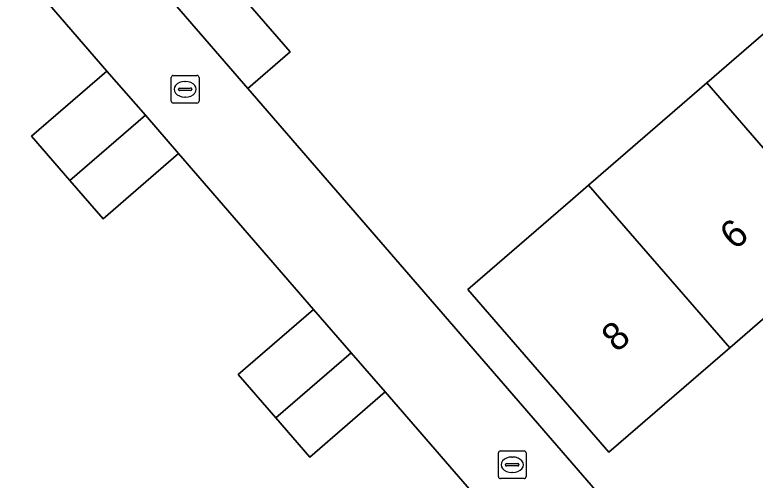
# Model space of a CAD drawing. Extents: x 160304 to 160955, y 383684 to 384161.
# Drawn here: x 160416.53 to 160443.23, y 384012.21 to 384029.01 of the extents above; entities that cross this region are included whole.
import ezdxf

# ---------------------------------------------------------------- set-up
doc = ezdxf.new("R2010")
doc.units = 0
for name, color, linetype in [('IMGEO_Erf', 7, 'Continuous'), ('IMGEO_Kolk', 7, 'Continuous'), ('IMGEO_Pand', 7, 'Continuous'), ('IMGEO_Pand_nummerreeks', 7, 'Continuous'), ('IMGEO_Rijbaan_lokaal_open', 7, 'Continuous')]:
    doc.layers.add(name, color=color, linetype=linetype)

msp = doc.modelspace()

# ---------------------------------------------------------------- linework, layer by layer
at = {"layer": 'IMGEO_Erf'}
for points in [[(160415.887, 383989.594), (160418.503, 383989.954), (160429.993, 384000), (160434.935, 384004.073), (160433.617, 384005.604), (160436.338, 384007.945), (160429.882, 384015.395), (160427.166, 384013.044), (160425.937, 384014.464), (160424.585, 384016.025), (160427.301, 384018.376), (160422.435, 384023.998), (160419.719, 384021.647), (160418.52, 384023.031), (160417.138, 384024.628), (160419.854, 384026.979), (160415.02, 384032.564)], [(160423.895, 384030.632), (160426.46, 384027.667), (160424.932, 384026.345), (160440.174, 384008.722), (160463.456, 384028.84), (160460.261, 384032.534), (160455.025, 384028.001), (160450.924, 384024.45), (160446.57, 384020.681), (160442.307, 384016.99), (160437.953, 384013.22), (160432.866, 384019.096), (160436.647, 384022.369), (160437.219, 384022.865), (160441.483, 384026.556), (160445.837, 384030.325)]]:
    msp.add_lwpolyline(points, dxfattribs=at)
at = {"layer": 'IMGEO_Kolk'}
for p, q in [((160422.171, 384025.894), (160422.171, 384026.746)), ((160422.246, 384026.82), (160423.098, 384026.82)), ((160423.172, 384026.746), (160423.172, 384025.894)), ((160422.659, 384026.6), (160422.684, 384026.6)), ((160422.43, 384026.314), (160422.43, 384026.326)), ((160422.868, 384026.277), (160422.47, 384026.277)), ((160422.473, 384026.363), (160422.871, 384026.363)), ((160422.914, 384026.326), (160422.914, 384026.314)), ((160422.682, 384026.04), (160422.657, 384026.04)), ((160423.098, 384025.82), (160422.246, 384025.82)), ((160433.966, 384012.342), (160433.966, 384013.194)), ((160434.041, 384013.268), (160434.893, 384013.268)), ((160434.967, 384013.194), (160434.967, 384012.342)), ((160434.454, 384013.048), (160434.479, 384013.048)), ((160434.225, 384012.762), (160434.225, 384012.774)), ((160434.663, 384012.725), (160434.265, 384012.725)), ((160434.268, 384012.811), (160434.666, 384012.811)), ((160434.709, 384012.774), (160434.709, 384012.762)), ((160434.477, 384012.488), (160434.452, 384012.488)), ((160434.893, 384012.268), (160434.041, 384012.268))]:
    msp.add_line(p, q, dxfattribs=at)
for points in [[(160422.171, 384025.894), (160422.171, 384026.746)], [(160422.246, 384026.82), (160423.098, 384026.82)], [(160423.172, 384026.746), (160423.172, 384025.894)], [(160423.098, 384025.82), (160422.246, 384025.82)], [(160433.966, 384012.342), (160433.966, 384013.194)], [(160434.041, 384013.268), (160434.893, 384013.268)], [(160434.967, 384013.194), (160434.967, 384012.342)], [(160434.893, 384012.268), (160434.041, 384012.268)]]:
    msp.add_lwpolyline(points, dxfattribs=at)
for centre, radius, start, end in [((160422.248, 384026.744), 0.0765, 91.552, 178.448), ((160422.248, 384026.744), 0.0765, 91.552, 178.448), ((160423.096, 384026.744), 0.0765, 1.552, 88.448), ((160423.096, 384026.744), 0.0765, 1.552, 88.448), ((160422.47, 384026.323), 0.0403, 85.8775, 175.7526), ((160422.467, 384026.313), 0.0366, 178.938, 274.7102), ((160422.871, 384026.32), 0.043, 264.8664, 352.4533), ((160422.875, 384026.325), 0.0386, 1.7309, 96.639), ((160422.248, 384025.896), 0.0765, 181.552, 268.448), ((160422.248, 384025.896), 0.0765, 181.552, 268.448), ((160423.096, 384025.896), 0.0765, 271.552, 358.448), ((160423.096, 384025.896), 0.0765, 271.552, 358.448), ((160434.043, 384013.192), 0.0765, 91.552, 178.448), ((160434.043, 384013.192), 0.0765, 91.552, 178.448), ((160434.891, 384013.192), 0.0765, 1.552, 88.448), ((160434.891, 384013.192), 0.0765, 1.552, 88.448), ((160434.265, 384012.771), 0.0403, 85.8775, 175.7526), ((160434.262, 384012.761), 0.0366, 178.938, 274.7102), ((160434.666, 384012.768), 0.043, 264.8664, 352.4533), ((160434.67, 384012.773), 0.0386, 1.7309, 96.639), ((160434.043, 384012.344), 0.0765, 181.552, 268.448), ((160434.043, 384012.344), 0.0765, 181.552, 268.448), ((160434.891, 384012.344), 0.0765, 271.552, 358.448), ((160434.891, 384012.344), 0.0765, 271.552, 358.448)]:
    msp.add_arc(centre, radius, start, end, dxfattribs=at)
for centre, major_axis, ratio, start_param, end_param in [((160422.658, 384026.32), (-0.387, 0.002), 0.722429, 4.712389, 7.853982), ((160422.683, 384026.32), (-0.39, 0.002), 0.717154, 1.570796, 4.712389), ((160434.453, 384012.768), (-0.387, 0.002), 0.722429, 4.712389, 7.853982), ((160434.478, 384012.768), (-0.39, 0.002), 0.717154, 1.570796, 4.712389)]:
    msp.add_ellipse(centre, major_axis=major_axis, ratio=ratio, start_param=start_param, end_param=end_param, dxfattribs=at)
at = {"layer": 'IMGEO_Pand'}
for points in [[(160423.895, 384030.632), (160422.367, 384029.31), (160424.932, 384026.345), (160426.46, 384027.667)], [(160445.837, 384030.325), (160441.483, 384026.556), (160446.57, 384020.681), (160450.924, 384024.45)], [(160421.238, 384025.38), (160419.854, 384026.979), (160417.138, 384024.628), (160418.52, 384023.031)], [(160437.219, 384022.865), (160442.307, 384016.99), (160446.57, 384020.681), (160441.483, 384026.556)], [(160421.238, 384025.38), (160418.52, 384023.031), (160419.719, 384021.647), (160422.435, 384023.998)], [(160437.219, 384022.865), (160436.647, 384022.369), (160432.866, 384019.096), (160437.953, 384013.22), (160442.307, 384016.99)], [(160425.937, 384014.464), (160428.654, 384016.814), (160427.301, 384018.376), (160424.585, 384016.025)], [(160425.937, 384014.464), (160427.166, 384013.044), (160429.882, 384015.395), (160428.654, 384016.814)]]:
    msp.add_lwpolyline(points, close=True, dxfattribs=at)
at = {"layer": 'IMGEO_Rijbaan_lokaal_open'}
msp.add_lwpolyline([(160415.02, 384032.564), (160419.854, 384026.979), (160421.238, 384025.38), (160422.435, 384023.998), (160427.301, 384018.376), (160428.654, 384016.814), (160429.882, 384015.395), (160436.338, 384007.945), (160437.655, 384006.413), (160440.174, 384008.722), (160424.932, 384026.345), (160422.367, 384029.31), (160423.895, 384030.632), (160425.853, 384032.37), (160426.181, 384036.953), (160426.327, 384038.988), (160426.436, 384040.514), (160426.58, 384042.539), (160426.908, 384047.127), (160426.048, 384048.12), (160424.601, 384049.789), (160423.46, 384051.105), (160418.58, 384056.734)], dxfattribs=at)

# ---------------------------------------------------------------- texts
at = {"layer": 'IMGEO_Pand_nummerreeks'}
for s, p in [('6', (160442.497, 384020.487)), ('8', (160438.232, 384016.795))]:
    msp.add_text(s, height=1, rotation=40.8863, dxfattribs=at).set_placement(p)

doc.saveas('drawing.dxf')
